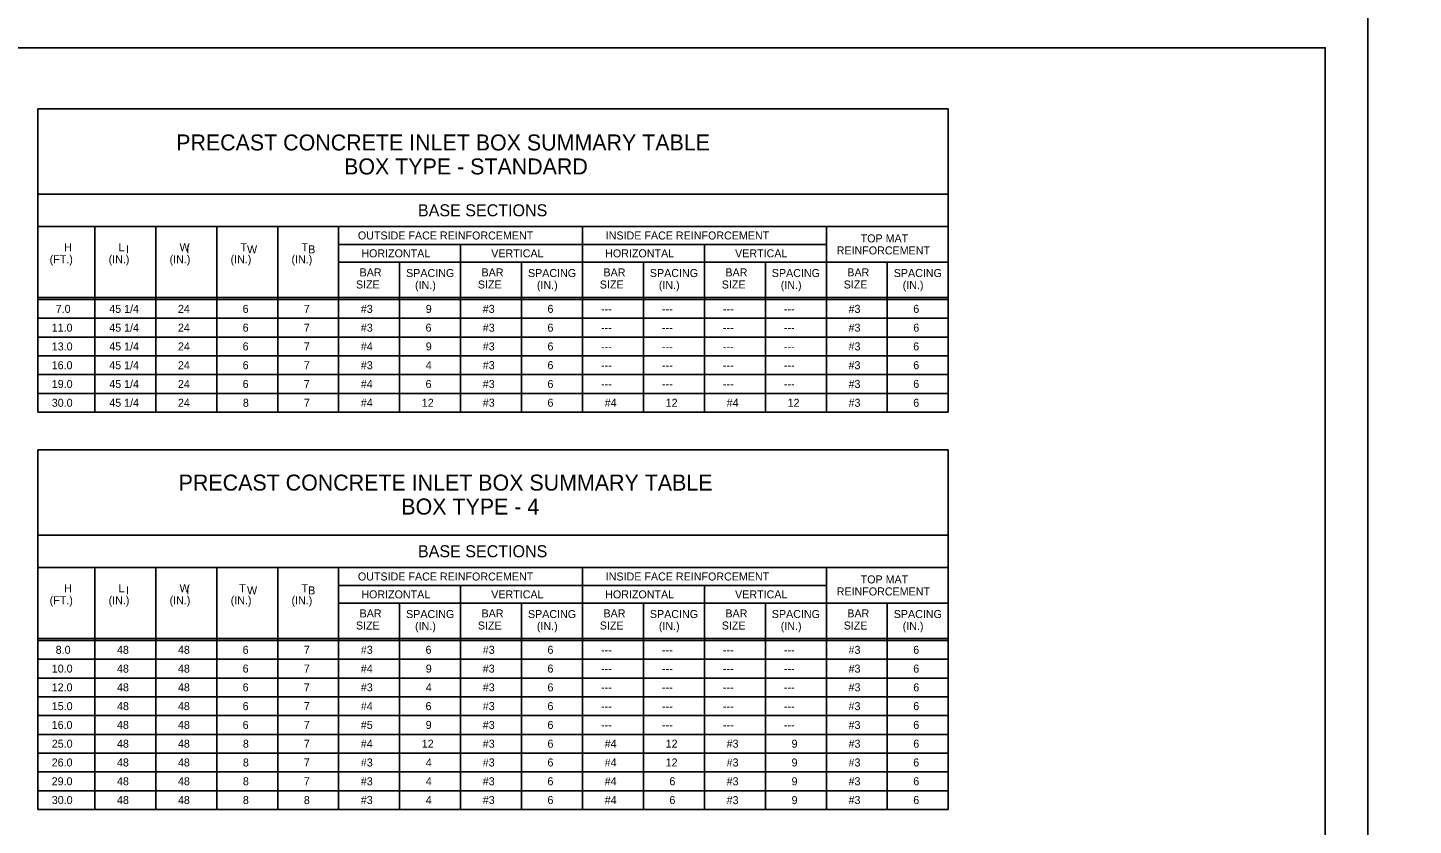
# Model space of a CAD drawing. Extents: x -6420 to 49575, y -4552 to 11624.
# Drawn here: x -5310 to -3605, y 874 to 1855 of the extents above; entities that cross this region are included whole.
import ezdxf

# ---------------------------------------------------------------- set-up
doc = ezdxf.new("R2010")
doc.units = 0
doc.layers.add('1', color=7, linetype='Continuous')
doc.layers.add('PLT-BNDY', color=7, linetype='Continuous')

msp = doc.modelspace()

# ---------------------------------------------------------------- linework, layer by layer
at = {"layer": '1'}
for p, q in [((-4177.4, 1755.6), (-5297.4, 1755.6)), ((-5297.4, 1755.6), (-5297.4, 1382.3)), ((-4177.4, 1755.6), (-4177.4, 1382.3)), ((-4177.4, 1650.6), (-5297.4, 1650.6)), ((-4177.4, 1610.6), (-5297.4, 1610.6)), ((-5227.4, 1382.3), (-5227.4, 1610.6)), ((-5152.4, 1610.6), (-5152.4, 1382.3)), ((-5077.4, 1610.6), (-5077.4, 1382.3)), ((-5002.4, 1610.6), (-5002.4, 1382.3)), ((-4927.4, 1610.6), (-4927.4, 1382.3)), ((-4627.4, 1610.6), (-4627.4, 1382.3)), ((-4327.4, 1610.6), (-4327.4, 1382.3)), ((-4927.4, 1588.6), (-4627.4, 1588.6)), ((-4777.4, 1588.6), (-4777.4, 1382.3)), ((-4627.4, 1588.6), (-4327.4, 1588.6)), ((-4477.4, 1588.6), (-4477.4, 1382.3)), ((-4927.4, 1566.6), (-4627.4, 1566.6)), ((-4852.4, 1566.6), (-4852.4, 1382.3)), ((-4702.4, 1566.6), (-4702.4, 1382.3)), ((-4627.4, 1566.6), (-4177.4, 1566.6)), ((-4552.4, 1566.6), (-4552.4, 1382.3)), ((-4402.4, 1566.6), (-4402.4, 1382.3)), ((-4252.4, 1566.6), (-4252.4, 1382.3)), ((-5297.4, 1523.4), (-4177.4, 1523.4)), ((-5297.4, 1520.9), (-4177.4, 1520.9)), ((-5297.4, 1497.8), (-4177.4, 1497.8)), ((-5297.4, 1474.7), (-4177.4, 1474.7)), ((-5297.4, 1451.6), (-4177.4, 1451.6)), ((-5297.4, 1428.5), (-4177.4, 1428.5)), ((-5297.4, 1405.4), (-4177.4, 1405.4)), ((-5297.4, 1382.3), (-4177.4, 1382.3)), ((-4177.4, 1336.1), (-5297.4, 1336.1)), ((-5297.4, 1336.1), (-5297.4, 893.5)), ((-4177.4, 1336.1), (-4177.4, 893.5)), ((-4177.4, 1231.1), (-5297.4, 1231.1)), ((-4177.4, 1191.1), (-5297.4, 1191.1)), ((-5227.4, 893.5), (-5227.4, 1191.1)), ((-5152.4, 1191.1), (-5152.4, 893.5)), ((-5077.4, 1191.1), (-5077.4, 893.5)), ((-5002.4, 1191.1), (-5002.4, 893.5)), ((-4927.4, 1191.1), (-4927.4, 893.5)), ((-4627.4, 1191.1), (-4627.4, 893.5)), ((-4327.4, 1191.1), (-4327.4, 893.5)), ((-4927.4, 1169.1), (-4627.4, 1169.1)), ((-4777.4, 1169.1), (-4777.4, 893.5)), ((-4627.4, 1169.1), (-4327.4, 1169.1)), ((-4477.4, 1169.1), (-4477.4, 893.5)), ((-4927.4, 1147.1), (-4627.4, 1147.1)), ((-4852.4, 1147.1), (-4852.4, 893.5)), ((-4702.4, 1147.1), (-4702.4, 893.5)), ((-4627.4, 1147.1), (-4177.4, 1147.1)), ((-4552.4, 1147.1), (-4552.4, 893.5)), ((-4402.4, 1147.1), (-4402.4, 893.5)), ((-4252.4, 1147.1), (-4252.4, 893.5)), ((-5297.4, 1103.9), (-4177.4, 1103.9)), ((-5297.4, 1101.4), (-4177.4, 1101.4)), ((-5297.4, 1078.3), (-4177.4, 1078.3)), ((-5297.4, 1055.2), (-4177.4, 1055.2)), ((-5297.4, 1032.1), (-4177.4, 1032.1)), ((-5297.4, 1009), (-4177.4, 1009)), ((-5297.4, 985.9), (-4177.4, 985.9)), ((-5297.4, 962.9), (-4177.4, 962.9)), ((-5297.4, 939.8), (-4177.4, 939.8)), ((-5297.4, 916.6), (-4177.4, 916.6)), ((-5297.4, 893.5), (-4177.4, 893.5))]:
    msp.add_line(p, q, dxfattribs=at)
msp.add_lwpolyline([(-3713.7, -19.8), (-3713.7, 1830.6), (-6292.4, 1830.6), (-6292.4, -19.8), (-3713.7, -19.8), (-3713.7, 66.7), (-4369.8, 66.7), (-4369.8, 278.9), (-3713.7, 278.9), (-3713.7, 373.9), (-4369.8, 373.9), (-4369.8, -19.8), (-4111.3, -19.8), (-4111.3, 66.7), (-4111.3, -19.8), (-3858.7, -19.8), (-3858.7, 66.7), (-3858.7, 26.3), (-3713.7, 26.3)], dxfattribs=at)
at = {"layer": 'PLT-BNDY'}
for points in [[(-6420.4, 1879.8), (-3661.2, 1879.8), (-3661.2, -69), (-6420.4, -69)], [(-3661.2, 1879.8), (-902, 1879.8), (-902, -69), (-3661.2, -69)]]:
    msp.add_lwpolyline(points, close=True, dxfattribs=at)

# ---------------------------------------------------------------- texts
at = {"layer": '1'}
for s, height, p in [('PRECAST CONCRETE INLET BOX SUMMARY TABLE', 19.685, (-5127.3, 1704.2)), ('BOX TYPE - STANDARD', 19.685, (-4920.7, 1674.7)), ('BASE SECTIONS', 14.764, (-4829.8, 1623.2)), ('OUTSIDE FACE REINFORCEMENT', 9.843, (-4903.7, 1594.7)), ('INSIDE FACE REINFORCEMENT', 9.843, (-4598.8, 1594.7)), ('H', 9.84, (-5265.2, 1580.3)), ('L ', 9.84, (-5198.1, 1580.3)), ('I', 9.84, (-5189.1, 1577.7)), ('W ', 9.84, (-5123.1, 1580.3)), ('I', 9.84, (-5114.7, 1577.8)), ('T ', 9.84, (-5048.1, 1580.3)), ('W', 9.84, (-5040.1, 1577.6)), ('T ', 9.84, (-4973.1, 1580.3)), ('B', 9.84, (-4964.9, 1577.6)), ('REINFORCEMENT', 9.843, (-4314.7, 1576.3)), ('TOP MAT', 9.84, (-4285.2, 1591.1)), ('(FT.)', 9.84, (-5282.9, 1565.5)), ('(IN.)', 9.84, (-5210.4, 1565.5)), ('(IN.)', 9.84, (-5135.4, 1565.5)), ('(IN.)', 9.84, (-5060.4, 1565.5)), ('(IN.)', 9.84, (-4985.4, 1565.5)), ('HORIZONTAL', 9.84, (-4899.5, 1572.7)), ('VERTICAL', 9.84, (-4739.7, 1572.7)), ('HORIZONTAL', 9.84, (-4599.5, 1572.7)), ('VERTICAL', 9.84, (-4439.7, 1572.7)), ('BAR', 9.84, (-4901.6, 1549.3)), ('SPACING', 9.84, (-4844.4, 1548.5)), ('BAR', 9.84, (-4751.6, 1549.3)), ('SPACING', 9.84, (-4694.5, 1548.5)), ('BAR', 9.84, (-4601.6, 1549.3)), ('SPACING', 9.84, (-4544.5, 1548.5)), ('BAR', 9.84, (-4451.6, 1549.3)), ('SPACING', 9.84, (-4394.5, 1548.5)), ('BAR', 9.84, (-4301.6, 1549.3)), ('SPACING', 9.84, (-4244.5, 1548.5)), ('SIZE', 9.84, (-4906.1, 1534.4)), ('(IN.)', 9.84, (-4833.4, 1533.7)), ('SIZE', 9.84, (-4756.1, 1534.4)), ('(IN.)', 9.84, (-4683.5, 1533.7)), ('SIZE', 9.84, (-4606.1, 1534.4)), ('(IN.)', 9.84, (-4533.5, 1533.7)), ('SIZE', 9.84, (-4456.1, 1534.4)), ('(IN.)', 9.84, (-4383.5, 1533.7)), ('SIZE', 9.84, (-4306.1, 1534.4)), ('(IN.)', 9.84, (-4233.5, 1533.7)), ('7.0', 9.84, (-5275.5, 1504.4)), ('45 1/4', 9.84, (-5209.6, 1504.4)), ('24', 9.84, (-5125.1, 1504.4)), ('6', 9.84, (-5045.5, 1504.4)), ('7', 9.84, (-4970.2, 1504.4)), ('#3', 9.84, (-4900.1, 1504.4)), ('9', 9.84, (-4820.2, 1504.4)), ('#3', 9.84, (-4750.1, 1504.4)), ('6', 9.84, (-4670.5, 1504.4)), ('---', 9.84, (-4604.6, 1504.4)), ('---', 9.84, (-4529.6, 1504.4)), ('---', 9.84, (-4454.6, 1504.4)), ('---', 9.84, (-4379.6, 1504.4)), ('#3', 9.84, (-4300.1, 1504.4)), ('6', 9.84, (-4220.5, 1504.4)), ('11.0', 9.84, (-5280.4, 1481.3)), ('45 1/4', 9.84, (-5209.6, 1481.3)), ('24', 9.84, (-5125.1, 1481.3)), ('6', 9.84, (-5045.5, 1481.3)), ('7', 9.84, (-4970.2, 1481.3)), ('#3', 9.84, (-4900.1, 1481.3)), ('6', 9.84, (-4820.5, 1481.3)), ('#3', 9.84, (-4750.1, 1481.3)), ('6', 9.84, (-4670.5, 1481.3)), ('---', 9.84, (-4604.6, 1481.3)), ('---', 9.84, (-4529.6, 1481.3)), ('---', 9.84, (-4454.6, 1481.3)), ('---', 9.84, (-4379.6, 1481.3)), ('#3', 9.84, (-4300.1, 1481.3)), ('6', 9.84, (-4220.5, 1481.3)), ('13.0', 9.84, (-5280.3, 1458.2)), ('45 1/4', 9.84, (-5209.6, 1458.2)), ('24', 9.84, (-5125.1, 1458.2)), ('6', 9.84, (-5045.5, 1458.2)), ('7', 9.84, (-4970.2, 1458.2)), ('#4', 9.84, (-4900.1, 1458.2)), ('9', 9.84, (-4820.2, 1458.2)), ('#3', 9.84, (-4750.1, 1458.2)), ('6', 9.84, (-4670.5, 1458.2)), ('#3', 9.84, (-4300.1, 1458.2)), ('6', 9.84, (-4220.5, 1458.2)), ('---', 9.84, (-4604.6, 1458.2)), ('---', 9.84, (-4529.6, 1458.2)), ('---', 9.84, (-4454.6, 1458.2)), ('---', 9.84, (-4379.6, 1458.2)), ('16.0', 9.84, (-5280.4, 1435.1)), ('45 1/4', 9.84, (-5209.6, 1435.1)), ('24', 9.84, (-5125.1, 1435.1)), ('6', 9.84, (-5045.5, 1435.1)), ('7', 9.84, (-4970.2, 1435.1)), ('#3', 9.84, (-4900.1, 1435.1)), ('4', 9.84, (-4820.2, 1435.1)), ('#3', 9.84, (-4750.1, 1435.2)), ('6', 9.84, (-4670.5, 1435.2)), ('---', 9.84, (-4604.6, 1435.1)), ('---', 9.84, (-4529.6, 1435.1)), ('---', 9.84, (-4454.6, 1435.1)), ('---', 9.84, (-4379.6, 1435.1)), ('#3', 9.84, (-4300.1, 1435.1)), ('6', 9.84, (-4220.5, 1435.1)), ('19.0', 9.84, (-5280.3, 1412)), ('45 1/4', 9.84, (-5209.6, 1412)), ('24', 9.84, (-5125.1, 1412)), ('6', 9.84, (-5045.5, 1412)), ('7', 9.84, (-4970.2, 1412)), ('#4', 9.84, (-4900.1, 1412)), ('6', 9.84, (-4820.5, 1412)), ('#3', 9.84, (-4750.1, 1412)), ('6', 9.84, (-4670.5, 1412)), ('---', 9.84, (-4604.6, 1412)), ('---', 9.84, (-4529.6, 1412)), ('---', 9.84, (-4454.6, 1412)), ('---', 9.84, (-4379.6, 1412)), ('#3', 9.84, (-4300.1, 1412.1)), ('6', 9.84, (-4220.5, 1412.1)), ('30.0', 9.84, (-5280.3, 1388.9)), ('45 1/4', 9.84, (-5209.6, 1388.9)), ('24', 9.84, (-5125.1, 1388.9)), ('8', 9.84, (-5045.2, 1388.9)), ('7', 9.84, (-4970.2, 1388.9)), ('#4', 9.84, (-4900.1, 1388.9)), ('12', 9.84, (-4825.1, 1388.9)), ('#3', 9.84, (-4750.1, 1389)), ('6', 9.84, (-4670.5, 1389)), ('#4', 9.84, (-4600.1, 1388.9)), ('12', 9.84, (-4525.1, 1388.9)), ('#4', 9.84, (-4450.1, 1388.9)), ('12', 9.84, (-4375.1, 1388.9)), ('#3', 9.84, (-4300.1, 1388.9)), ('6', 9.84, (-4220.5, 1388.9)), ('PRECAST CONCRETE INLET BOX SUMMARY TABLE', 19.685, (-5124.2, 1285.8)), ('BOX TYPE - 4', 19.685, (-4850.3, 1256.3)), ('BASE SECTIONS', 14.764, (-4829.8, 1203.8)), ('OUTSIDE FACE REINFORCEMENT', 9.843, (-4903.7, 1175.2)), ('INSIDE FACE REINFORCEMENT', 9.843, (-4598.8, 1175.2)), ('TOP MAT', 9.84, (-4285.2, 1171.6)), ('H', 9.84, (-5265.2, 1160.8)), ('L ', 9.84, (-5198.1, 1160.8)), ('I', 9.84, (-5189.1, 1158.3)), ('W ', 9.84, (-5123.1, 1160.8)), ('I', 9.84, (-5114.7, 1158.3)), ('T ', 9.84, (-5049.7, 1160.8)), ('W', 9.84, (-5040.1, 1158.1)), ('T ', 9.84, (-4973.1, 1160.8)), ('B', 9.84, (-4964.9, 1158.1)), ('HORIZONTAL', 9.84, (-4899.5, 1153.2)), ('VERTICAL', 9.84, (-4739.7, 1153.2)), ('HORIZONTAL', 9.84, (-4599.5, 1153.2)), ('VERTICAL', 9.84, (-4439.7, 1153.2)), ('REINFORCEMENT', 9.843, (-4314.7, 1156.8)), ('(FT.)', 9.84, (-5282.9, 1146)), ('(IN.)', 9.84, (-5210.4, 1146)), ('(IN.)', 9.84, (-5135.4, 1146)), ('(IN.)', 9.84, (-5060.2, 1146)), ('(IN.)', 9.84, (-4985.4, 1146)), ('BAR', 9.84, (-4901.6, 1129.8)), ('SPACING', 9.84, (-4844.4, 1129)), ('BAR', 9.84, (-4751.6, 1129.8)), ('SPACING', 9.84, (-4694.5, 1129)), ('BAR', 9.84, (-4601.6, 1129.8)), ('SPACING', 9.84, (-4544.5, 1129)), ('BAR', 9.84, (-4451.6, 1129.8)), ('SPACING', 9.84, (-4394.5, 1129)), ('BAR', 9.84, (-4301.6, 1129.8)), ('SPACING', 9.84, (-4244.5, 1129)), ('SIZE', 9.84, (-4906.1, 1114.9)), ('(IN.)', 9.84, (-4833.4, 1114.2)), ('SIZE', 9.84, (-4756.1, 1114.9)), ('(IN.)', 9.84, (-4683.5, 1114.2)), ('SIZE', 9.84, (-4606.1, 1114.9)), ('(IN.)', 9.84, (-4533.5, 1114.2)), ('SIZE', 9.84, (-4456.1, 1114.9)), ('(IN.)', 9.84, (-4383.5, 1114.2)), ('SIZE', 9.84, (-4306.1, 1114.9)), ('(IN.)', 9.84, (-4233.5, 1114.2)), ('8.0', 9.84, (-5275.5, 1085)), ('48', 9.84, (-5200.1, 1085)), ('48', 9.84, (-5125.1, 1085)), ('6', 9.84, (-5045.5, 1085)), ('7', 9.84, (-4970.2, 1085)), ('#3', 9.84, (-4900.1, 1085)), ('6', 9.84, (-4820.5, 1085)), ('#3', 9.84, (-4750.1, 1085)), ('6', 9.84, (-4670.5, 1085)), ('#3', 9.84, (-4300.1, 1085)), ('6', 9.84, (-4220.5, 1085)), ('---', 9.84, (-4604.6, 1085)), ('---', 9.84, (-4529.6, 1085)), ('---', 9.84, (-4454.6, 1085)), ('---', 9.84, (-4379.6, 1085)), ('10.0', 9.84, (-5280.3, 1061.9)), ('48', 9.84, (-5200.1, 1061.9)), ('48', 9.84, (-5125.1, 1061.9)), ('6', 9.84, (-5045.5, 1061.9)), ('7', 9.84, (-4970.2, 1061.9)), ('#4', 9.84, (-4900.1, 1061.9)), ('9', 9.84, (-4820.2, 1061.9)), ('#3', 9.84, (-4750.1, 1061.9)), ('6', 9.84, (-4670.5, 1061.9)), ('---', 9.84, (-4604.6, 1061.9)), ('---', 9.84, (-4529.6, 1061.9)), ('---', 9.84, (-4454.6, 1061.9)), ('---', 9.84, (-4379.6, 1061.9)), ('#3', 9.84, (-4300.1, 1061.9)), ('6', 9.84, (-4220.5, 1061.9)), ('12.0', 9.84, (-5280.4, 1038.8)), ('48', 9.84, (-5200.1, 1038.8)), ('48', 9.84, (-5125.1, 1038.8)), ('6', 9.84, (-5045.5, 1038.8)), ('7', 9.84, (-4970.2, 1038.8)), ('#3', 9.84, (-4900.1, 1038.8)), ('4', 9.84, (-4820.2, 1038.8)), ('#3', 9.84, (-4750.1, 1038.8)), ('6', 9.84, (-4670.5, 1038.8)), ('---', 9.84, (-4604.6, 1038.8)), ('---', 9.84, (-4529.6, 1038.8)), ('---', 9.84, (-4454.6, 1038.8)), ('---', 9.84, (-4379.6, 1038.8)), ('#3', 9.84, (-4300.1, 1038.8)), ('6', 9.84, (-4220.5, 1038.8)), ('15.0', 9.84, (-5280.3, 1015.7)), ('48', 9.84, (-5200.1, 1015.7)), ('48', 9.84, (-5125.1, 1015.7)), ('6', 9.84, (-5045.5, 1015.7)), ('7', 9.84, (-4970.2, 1015.7)), ('#4', 9.84, (-4900.1, 1015.7)), ('6', 9.84, (-4820.5, 1015.7)), ('#3', 9.84, (-4750.1, 1015.7)), ('6', 9.84, (-4670.5, 1015.7)), ('#3', 9.84, (-4300.1, 1015.7)), ('6', 9.84, (-4220.5, 1015.7)), ('---', 9.84, (-4604.6, 1015.7)), ('---', 9.84, (-4529.6, 1015.7)), ('---', 9.84, (-4454.6, 1015.7)), ('---', 9.84, (-4379.6, 1015.7)), ('16.0', 9.84, (-5280.4, 992.6)), ('48', 9.84, (-5200.1, 992.6)), ('48', 9.84, (-5125.1, 992.6)), ('6', 9.84, (-5045.5, 992.6)), ('7', 9.84, (-4970.2, 992.6)), ('#5', 9.84, (-4900.1, 992.6)), ('9', 9.84, (-4820.3, 992.6)), ('#3', 9.84, (-4750.1, 992.6)), ('6', 9.84, (-4670.5, 992.6)), ('---', 9.84, (-4604.6, 992.6)), ('---', 9.84, (-4529.6, 992.6)), ('---', 9.84, (-4454.6, 992.6)), ('---', 9.84, (-4379.6, 992.6)), ('#3', 9.84, (-4300.1, 992.6)), ('6', 9.84, (-4220.5, 992.6)), ('25.0', 9.84, (-5280.3, 969.5)), ('48', 9.84, (-5200.1, 969.5)), ('48', 9.84, (-5125.1, 969.5)), ('8', 9.84, (-5045.2, 969.5)), ('7', 9.84, (-4970.2, 969.5)), ('#4', 9.84, (-4900.1, 969.5)), ('12', 9.84, (-4825.1, 969.5)), ('#3', 9.84, (-4750.1, 969.5)), ('6', 9.84, (-4670.5, 969.5)), ('#4', 9.84, (-4600.1, 969.5)), ('12', 9.84, (-4525.1, 969.5)), ('#3', 9.84, (-4450.1, 969.5)), ('9', 9.84, (-4370.2, 969.5)), ('#3', 9.84, (-4300.1, 969.5)), ('6', 9.84, (-4220.5, 969.5)), ('26.0', 9.84, (-5280.4, 946.4)), ('48', 9.84, (-5200.1, 946.4)), ('48', 9.84, (-5125.1, 946.4)), ('8', 9.84, (-5045.2, 946.4)), ('7', 9.84, (-4970.2, 946.4)), ('#3', 9.84, (-4900.1, 946.4)), ('4', 9.84, (-4820.2, 946.4)), ('#3', 9.84, (-4750.1, 946.4)), ('6', 9.84, (-4670.5, 946.4)), ('#4', 9.84, (-4600.1, 946.4)), ('12', 9.84, (-4525.1, 946.4)), ('#3', 9.84, (-4450.1, 946.4)), ('9', 9.84, (-4370.2, 946.4)), ('#3', 9.84, (-4300.1, 946.4)), ('6', 9.84, (-4220.5, 946.4)), ('29.0', 9.84, (-5280.4, 923.3)), ('48', 9.84, (-5200.1, 923.3)), ('48', 9.84, (-5125.1, 923.3)), ('8', 9.84, (-5045.2, 923.3)), ('7', 9.84, (-4970.2, 923.3)), ('#3', 9.84, (-4900.1, 923.3)), ('4', 9.84, (-4820.2, 923.3)), ('#3', 9.84, (-4750.1, 923.3)), ('6', 9.84, (-4670.5, 923.3)), ('#4', 9.84, (-4600.1, 923.3)), ('6', 9.84, (-4520.5, 923.3)), ('#3', 9.84, (-4450.1, 923.2)), ('9', 9.84, (-4370.2, 923.2)), ('#3', 9.84, (-4300.1, 923.3)), ('6', 9.84, (-4220.5, 923.3)), ('30.0', 9.84, (-5280.3, 900.2)), ('48', 9.84, (-5200.1, 900.2)), ('48', 9.84, (-5125.1, 900.2)), ('8', 9.84, (-5045.2, 900.2)), ('8', 9.84, (-4970.2, 900.2)), ('#3', 9.84, (-4900.1, 900.2)), ('4', 9.84, (-4820.2, 900.2)), ('#3', 9.84, (-4750.1, 900.2)), ('6', 9.84, (-4670.5, 900.2)), ('#4', 9.84, (-4600.1, 900.2)), ('6', 9.84, (-4520.5, 900.2)), ('#3', 9.84, (-4450.1, 900.1)), ('9', 9.84, (-4370.2, 900.1)), ('#3', 9.84, (-4300.1, 900.2)), ('6', 9.84, (-4220.5, 900.2))]:
    msp.add_text(s, height=height, dxfattribs=at).set_placement(p)

doc.saveas('drawing.dxf')
